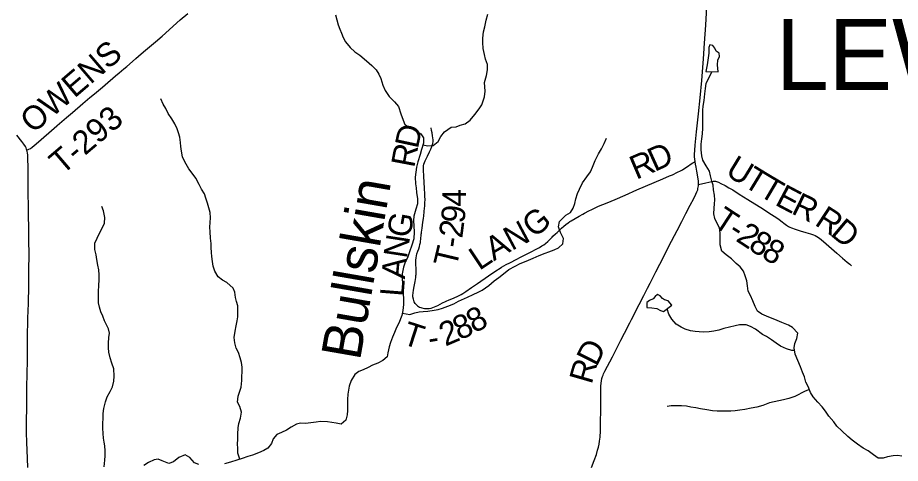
# Model space of a CAD drawing. Extents: x 1451455 to 1749751, y 218250 to 574981.
# Drawn here: x 1541114 to 1552286, y 303841 to 309481 of the extents above; entities that cross this region are included whole.
import ezdxf

# ---------------------------------------------------------------- set-up
doc = ezdxf.new("R2010")
doc.units = 0
for name, color, linetype in [('GM_X_County_Road', 7, 'Continuous'), ('GM_X_County_Road_Text', 7, 'Continuous'), ('GM_X_Minor_Lake', 7, 'Continuous'), ('GM_X_Minor_River', 7, 'Continuous'), ('GM_X_Minor_River_Text', 7, 'Continuous'), ('GM_X_State_Route', 7, 'Continuous'), ('GM_X_Township_Road', 7, 'Continuous'), ('GM_X_Township_Road_Text', 7, 'Continuous'), ('GM_X_Township_Text', 7, 'Continuous')]:
    doc.layers.add(name, color=color, linetype=linetype)

msp = doc.modelspace()

# ---------------------------------------------------------------- linework, layer by layer
at = {"layer": 'GM_X_County_Road'}
for points in [[(1549689, 307660), (1549683, 307692), (1549682, 307718), (1549682, 307751), (1549684, 307803), (1549689, 307868), (1549708, 308038), (1549733, 308266), (1549753, 308468), (1549772, 308684), (1549794, 308962), (1549806, 309158), (1549823, 309387), (1549839, 309620), (1549853, 309826), (1549873, 310124), (1549885, 310300), (1549894, 310441), (1549905, 310598), (1549922, 310857), (1549929, 310962), (1549939, 311102), (1549951, 311257)], [(1549731, 307372), (1549732, 307394), (1549731, 307412), (1549724, 307466), (1549712, 307540), (1549703, 307588), (1549695, 307627), (1549689, 307660)], [(1548377, 303787), (1548412, 303879), (1548439, 303953), (1548455, 304006), (1548466, 304047), (1548473, 304082), (1548480, 304120), (1548485, 304172), (1548490, 304251), (1548492, 304339), (1548494, 304539), (1548494, 304677), (1548496, 304762), (1548497, 304818), (1548499, 304855), (1548503, 304884), (1548509, 304913), (1548518, 304942), (1548523, 304959), (1548530, 304973), (1548546, 305009), (1548641, 305189), (1548689, 305283), (1548750, 305402), (1548793, 305487), (1548861, 305618), (1548884, 305662), (1548981, 305851), (1549039, 305966), (1549087, 306059), (1549118, 306120), (1549191, 306264), (1549292, 306459), (1549357, 306588), (1549463, 306788), (1549520, 306902), (1549573, 307005), (1549627, 307109), (1549672, 307193), (1549698, 307246), (1549712, 307279), (1549721, 307304), (1549725, 307320), (1549728, 307336), (1549730, 307353), (1549731, 307372)]]:
    msp.add_lwpolyline(points, dxfattribs=at)
at = {"layer": 'GM_X_Minor_Lake'}
for points in [[(1549979, 308795), (1549971, 308885), (1549976, 308945), (1549999, 308989), (1549993, 309031), (1549956, 309059), (1549940, 309096), (1549911, 309130), (1549877, 309137), (1549863, 309103), (1549863, 309033), (1549841, 308885), (1549826, 308799)], [(1549826, 308799), (1549979, 308795)], [(1549395, 305842), (1549348, 305899), (1549302, 305911), (1549276, 305928), (1549247, 305960), (1549213, 305979), (1549183, 305951), (1549156, 305924), (1549110, 305902), (1549076, 305877), (1549079, 305815), (1549139, 305810), (1549204, 305799), (1549250, 305776), (1549290, 305761)], [(1549290, 305761), (1549395, 305842)]]:
    msp.add_lwpolyline(points, dxfattribs=at)
at = {"layer": 'GM_X_Minor_River'}
for points in [[(1545139, 309519), (1545156, 309454), (1545173, 309392), (1545194, 309337), (1545211, 309283), (1545234, 309231), (1545265, 309176), (1545324, 309105), (1545383, 309050), (1545446, 309005), (1545531, 308936), (1545596, 308877), (1545651, 308820), (1545684, 308767), (1545709, 308711), (1545738, 308628), (1545767, 308560), (1545817, 308485), (1545882, 308418), (1545933, 308355), (1545966, 308264), (1545992, 308182), (1546013, 308129), (1546081, 308088), (1546146, 308055), (1546217, 308012), (1546250, 307961), (1546249, 307891), (1546226, 307813), (1546207, 307748), (1546181, 307656), (1546164, 307590), (1546153, 307528), (1546146, 307464), (1546151, 307378), (1546158, 307328), (1546163, 307270), (1546176, 307187), (1546175, 307127), (1546154, 307056), (1546128, 306968), (1546125, 306916), (1546128, 306842), (1546131, 306771), (1546127, 306683), (1546104, 306604), (1546075, 306516), (1546047, 306444), (1546021, 306387), (1545998, 306323), (1545982, 306241)], [(1546244, 307872), (1546305, 307858), (1546373, 307863), (1546435, 307912), (1546471, 307976), (1546517, 308037), (1546602, 308094), (1546664, 308101), (1546717, 308122), (1546777, 308137), (1546840, 308186), (1546901, 308256), (1546954, 308327), (1546989, 308378), (1547022, 308480), (1547032, 308552), (1547026, 308604), (1547025, 308662), (1547049, 308750), (1547062, 308822), (1547059, 308890), (1547036, 308956), (1547021, 309015), (1547007, 309091), (1547004, 309167), (1547003, 309223), (1547010, 309301), (1547027, 309367), (1547046, 309449), (1547066, 309527)], [(1552303, 303933), (1552249, 303940), (1552197, 303937), (1552125, 303922), (1552067, 303907), (1552007, 303906), (1551945, 303949), (1551880, 304000), (1551817, 304035), (1551744, 304082), (1551677, 304135), (1551620, 304182), (1551547, 304251), (1551482, 304312), (1551443, 304367), (1551382, 304438), (1551337, 304500), (1551296, 304555), (1551241, 304616), (1551184, 304681), (1551151, 304738), (1551120, 304812), (1551091, 304869), (1551071, 304935), (1551048, 304995), (1551023, 305064), (1550953, 305221), (1550943, 305303), (1550952, 305357), (1550977, 305419), (1550988, 305487), (1550921, 305562), (1550870, 305591), (1550786, 305622), (1550727, 305649), (1550675, 305670), (1550621, 305693), (1550534, 305728), (1550479, 305765), (1550448, 305828), (1550421, 305896), (1550388, 305967), (1550361, 306019), (1550350, 306087), (1550345, 306150), (1550324, 306214), (1550301, 306272), (1550260, 306327), (1550209, 306372), (1550150, 306431), (1550083, 306480), (1550026, 306525), (1550007, 306607), (1550004, 306680), (1550006, 306760), (1549997, 306820), (1549962, 306884), (1549939, 306939), (1549924, 306997), (1549929, 307071), (1549936, 307127), (1549939, 307177), (1549932, 307233), (1549923, 307304), (1549916, 307360), (1549901, 307412), (1549884, 307478), (1549869, 307539), (1549828, 307607), (1549785, 307676), (1549772, 307734), (1549767, 307809), (1549766, 307881), (1549775, 307947), (1549783, 308013), (1549788, 308081), (1549787, 308163), (1549788, 308225), (1549787, 308309), (1549792, 308361), (1549802, 308433), (1549811, 308519), (1549818, 308585), (1549829, 308647), (1549901, 308797)], [(1543925, 303893), (1543900, 303969), (1543899, 304027), (1543898, 304087), (1543901, 304143), (1543900, 304209), (1543905, 304289), (1543912, 304345), (1543935, 304411), (1543947, 304487), (1543928, 304559), (1543897, 304614), (1543904, 304690), (1543923, 304743), (1543944, 304807), (1543951, 304891), (1543952, 304943), (1543955, 304997), (1543954, 305059), (1543947, 305119), (1543930, 305178), (1543909, 305242), (1543878, 305297), (1543863, 305365), (1543856, 305435), (1543868, 305515), (1543879, 305583), (1543892, 305643), (1543899, 305697), (1543900, 305759), (1543899, 305835), (1543886, 305889), (1543873, 305941), (1543862, 306006), (1543843, 306060), (1543760, 306131), (1543705, 306160), (1543653, 306203), (1543611, 306274), (1543590, 306338), (1543581, 306394), (1543572, 306457), (1543567, 306511), (1543564, 306573), (1543562, 306625), (1543554, 306691), (1543549, 306773), (1543546, 306828), (1543551, 306890), (1543556, 306948), (1543549, 307014), (1543532, 307076), (1543519, 307132), (1543498, 307195), (1543479, 307251), (1543442, 307312), (1543411, 307370), (1543370, 307451), (1543325, 307514), (1543282, 307569), (1543232, 307655), (1543201, 307722), (1543188, 307790), (1543181, 307849), (1543176, 307901), (1543167, 307971), (1543150, 308025), (1543133, 308076), (1543102, 308136), (1543067, 308199), (1543020, 308270), (1542989, 308332), (1542958, 308387), (1542925, 308453)], [(1545984, 305742), (1546078, 305723), (1546140, 305744), (1546194, 305757), (1546246, 305762), (1546304, 305766), (1546384, 305778), (1546436, 305788), (1546491, 305805), (1546557, 305830), (1546633, 305861), (1546696, 305894), (1546809, 305944), (1546881, 305979), (1546942, 306006), (1546992, 306033), (1547077, 306092), (1547146, 306151), (1547204, 306192), (1547263, 306239), (1547332, 306294), (1547411, 306335), (1547473, 306370), (1547552, 306399), (1547638, 306436), (1547713, 306471), (1547789, 306502), (1547839, 306519), (1547906, 306544), (1547958, 306569), (1548015, 306618), (1548022, 306686), (1547985, 306761), (1547958, 306833), (1547972, 306901), (1548051, 306980), (1548113, 307017), (1548146, 307069), (1548167, 307130), (1548180, 307188), (1548201, 307258), (1548224, 307312), (1548263, 307391), (1548317, 307467), (1548366, 307532), (1548389, 307588), (1548424, 307673), (1548465, 307759), (1548502, 307822), (1548539, 307890), (1548569, 307955)], [(1542209, 303799), (1542216, 303883), (1542221, 303937), (1542222, 304001), (1542217, 304061), (1542210, 304111), (1542201, 304161), (1542196, 304219), (1542191, 304288), (1542192, 304350), (1542195, 304408), (1542196, 304470), (1542207, 304536), (1542228, 304621), (1542249, 304683), (1542284, 304749), (1542313, 304808), (1542330, 304882), (1542337, 304946), (1542333, 305036), (1542308, 305111), (1542285, 305175), (1542269, 305249), (1542265, 305304), (1542266, 305362), (1542270, 305432), (1542277, 305490), (1542263, 305544), (1542240, 305594), (1542213, 305645), (1542194, 305705), (1542167, 305760), (1542150, 305816), (1542139, 305872), (1542136, 305950), (1542138, 306022), (1542141, 306088), (1542146, 306166), (1542145, 306228), (1542140, 306289), (1542131, 306349), (1542118, 306421), (1542109, 306479), (1542090, 306548), (1542092, 306626), (1542119, 306689), (1542156, 306763), (1542185, 306817), (1542214, 306882), (1542217, 306954), (1542200, 307035), (1542181, 307091)], [(1545982, 306241), (1545981, 306177), (1545984, 306117), (1545989, 306057), (1545994, 305987), (1545997, 305921), (1545996, 305852), (1545990, 305776), (1545977, 305711), (1545938, 305617), (1545911, 305561), (1545884, 305496), (1545859, 305438), (1545834, 305372), (1545815, 305317), (1545798, 305241), (1545789, 305189), (1545736, 305142), (1545674, 305111), (1545605, 305082), (1545549, 305054), (1545486, 305025), (1545432, 305002), (1545381, 304965), (1545336, 304888), (1545311, 304816), (1545295, 304716), (1545290, 304650), (1545291, 304586), (1545290, 304512), (1545283, 304456), (1545270, 304388), (1545207, 304337), (1545145, 304348), (1545090, 304359), (1545036, 304366), (1544946, 304369), (1544894, 304364), (1544826, 304353), (1544758, 304344), (1544696, 304349), (1544642, 304336), (1544577, 304297), (1544516, 304260), (1544452, 304231), (1544396, 304205), (1544347, 304150), (1544326, 304094), (1544279, 304033), (1544228, 304004), (1544164, 303975), (1544088, 303946), (1544029, 303927), (1543957, 303904), (1543887, 303881), (1543808, 303858), (1543732, 303835)], [(1550947, 305270), (1550912, 305268), (1550847, 305291), (1550771, 305322), (1550714, 305361), (1550657, 305404), (1550593, 305445), (1550540, 305472), (1550455, 305539), (1550390, 305574), (1550334, 305593), (1550250, 305592), (1550196, 305583), (1550124, 305566), (1550054, 305547), (1549987, 305526), (1549927, 305513), (1549865, 305506), (1549795, 305503), (1549741, 305504), (1549689, 305509), (1549631, 305520), (1549562, 305541), (1549510, 305566), (1549447, 305603), (1549394, 305666), (1549357, 305728), (1549337, 305798)], [(1551136, 304775), (1551082, 304753), (1550949, 304689), (1550876, 304660), (1550808, 304647), (1550748, 304634), (1550688, 304619), (1550631, 304605), (1550547, 304575), (1550471, 304554), (1550398, 304539), (1550316, 304524), (1550254, 304515), (1550194, 304506), (1550142, 304501), (1550056, 304500), (1549968, 304502), (1549908, 304507), (1549837, 304518), (1549755, 304533), (1549699, 304542), (1549633, 304551), (1549578, 304564), (1549518, 304567), (1549454, 304570), (1549386, 304569), (1549336, 304561)], [(1543406, 303828), (1543354, 303849), (1543292, 303914), (1543234, 303949), (1543154, 303916), (1543085, 303861), (1543027, 303840), (1542945, 303872), (1542892, 303892), (1542840, 303887), (1542769, 303850), (1542710, 303813)]]:
    msp.add_lwpolyline(points, dxfattribs=at)
at = {"layer": 'GM_X_State_Route'}
msp.add_lwpolyline([(1541244, 303790), (1541240, 303904), (1541231, 304108), (1541228, 304226), (1541227, 304301), (1541227, 304403), (1541229, 304517), (1541229, 304613), (1541232, 304849), (1541233, 304931), (1541237, 305183), (1541241, 305406), (1541241, 305498), (1541244, 305606), (1541245, 305678), (1541250, 305862), (1541256, 306088), (1541256, 306246), (1541258, 306521), (1541256, 306626), (1541254, 306830), (1541253, 306971), (1541251, 307102), (1541248, 307253), (1541247, 307299), (1541246, 307450), (1541246, 307584), (1541245, 307699), (1541243, 307742), (1541239, 307772), (1541236, 307787), (1541232, 307803), (1541228, 307816), (1541221, 307832), (1541212, 307850), (1541192, 307881), (1541166, 307915), (1541102, 307994)], dxfattribs=at)
at = {"layer": 'GM_X_Township_Road'}
for points in [[(1542028, 308469), (1542045, 308483), (1542113, 308540), (1542188, 308603), (1542223, 308633), (1542353, 308743), (1542401, 308783), (1542458, 308832), (1542496, 308863), (1542567, 308926), (1542612, 308964), (1542679, 309022), (1542734, 309069), (1542858, 309176), (1542942, 309249), (1543173, 309453), (1543269, 309534)], [(1541610, 308112), (1541613, 308115), (1541733, 308217), (1541810, 308283), (1541939, 308395), (1542028, 308469)], [(1541232, 307803), (1541256, 307815), (1541277, 307827), (1541298, 307842), (1541348, 307884), (1541509, 308025), (1541610, 308112)], [(1546170, 305839), (1546158, 305851), (1546147, 305863), (1546134, 305883), (1546127, 305903), (1546123, 305919), (1546117, 305948), (1546117, 305956), (1546117, 305965), (1546121, 306001), (1546126, 306033), (1546134, 306078), (1546145, 306143), (1546153, 306194), (1546156, 306220), (1546157, 306233), (1546157, 306251), (1546157, 306296), (1546156, 306371), (1546156, 306414), (1546158, 306440), (1546162, 306466), (1546168, 306492), (1546180, 306526), (1546191, 306557), (1546199, 306585), (1546205, 306610), (1546211, 306636), (1546214, 306656), (1546217, 306673), (1546218, 306688), (1546221, 306727), (1546221, 306733), (1546223, 306745), (1546224, 306751), (1546226, 306767), (1546233, 306818), (1546243, 306892), (1546250, 306941), (1546254, 306974), (1546256, 306990), (1546258, 307006), (1546261, 307035), (1546264, 307064), (1546267, 307103), (1546268, 307112), (1546268, 307128), (1546270, 307190), (1546269, 307209), (1546269, 307222), (1546268, 307248), (1546265, 307324), (1546255, 307471), (1546250, 307556), (1546250, 307583), (1546252, 307605), (1546257, 307628), (1546262, 307647), (1546271, 307668), (1546284, 307695), (1546296, 307718), (1546302, 307729), (1546326, 307783), (1546330, 307792), (1546342, 307819), (1546356, 307852), (1546367, 307887), (1546373, 307913), (1546372, 307937), (1546369, 307959), (1546366, 307986), (1546360, 308025), (1546353, 308053), (1546348, 308087)], [(1546170, 305839), (1546173, 305836), (1546187, 305827), (1546202, 305819), (1546216, 305813), (1546231, 305808), (1546246, 305805), (1546264, 305802), (1546286, 305800), (1546307, 305800), (1546324, 305801), (1546346, 305805), (1546368, 305813), (1546392, 305822), (1546434, 305840), (1546492, 305871), (1546530, 305889), (1546548, 305897), (1546569, 305906), (1546638, 305936), (1546686, 305958), (1546727, 305979), (1546750, 305992), (1546786, 306015), (1546858, 306065), (1546936, 306119), (1547072, 306212), (1547167, 306277), (1547222, 306312), (1547239, 306322), (1547299, 306356), (1547345, 306380), (1547432, 306426), (1547478, 306450), (1547539, 306481), (1547578, 306500), (1547621, 306522), (1547668, 306546), (1547720, 306574), (1547750, 306593), (1547772, 306608), (1547796, 306625), (1547823, 306648), (1547847, 306671), (1547878, 306704), (1547889, 306715), (1547922, 306747), (1547941, 306764), (1547998, 306818), (1548026, 306841), (1548051, 306862), (1548080, 306883), (1548104, 306900), (1548121, 306911), (1548171, 306941), (1548220, 306969), (1548268, 306995), (1548288, 307006), (1548342, 307035), (1548380, 307053), (1548397, 307061), (1548414, 307070), (1548467, 307094), (1548575, 307140), (1548675, 307182), (1548802, 307236), (1548952, 307301), (1549060, 307348), (1549280, 307443), (1549365, 307479), (1549401, 307494), (1549467, 307524), (1549502, 307541), (1549528, 307555), (1549547, 307567), (1549580, 307589), (1549650, 307638), (1549667, 307648), (1549689, 307660)], [(1549731, 307372), (1549824, 307389), (1549862, 307399), (1549900, 307409), (1549916, 307412), (1549926, 307413), (1549937, 307412), (1549945, 307411), (1549961, 307407), (1549983, 307399), (1550015, 307383), (1550067, 307356), (1550116, 307329), (1550164, 307301), (1550248, 307249), (1550355, 307180), (1550444, 307124), (1550519, 307077), (1550655, 306991), (1550723, 306946), (1550753, 306925), (1550792, 306896), (1550810, 306882), (1550844, 306857), (1550869, 306840), (1550889, 306829), (1550910, 306820), (1550953, 306805), (1551019, 306784), (1551088, 306763), (1551151, 306745), (1551188, 306732), (1551210, 306724), (1551230, 306713), (1551249, 306701), (1551282, 306674), (1551348, 306619), (1551415, 306562), (1551484, 306502), (1551556, 306439), (1551615, 306387), (1551647, 306360), (1551670, 306342)]]:
    msp.add_lwpolyline(points, dxfattribs=at)

# ---------------------------------------------------------------- texts
at = {"layer": 'GM_X_County_Road_Text'}
for s, rotation, p in [('D', 63.2175, (1548441, 305055)), ('R', 73.9182, (1548378, 304832))]:
    msp.add_text(s, height=300, rotation=rotation, dxfattribs=at).set_placement(p)
at = {"layer": 'GM_X_Minor_River_Text'}
msp.add_text('Bullskin', height=500, rotation=80.1137, dxfattribs=at).set_placement((1545446, 305131))
at = {"layer": 'GM_X_Township_Road_Text'}
for s, rotation, p in [('OWENS', 40.539, (1541308, 308006)), ('T-293', 40.5117, (1541677, 307483)), ('D', 77.9503, (1546179, 307813)), ('R', 79.2507, (1546133, 307573)), ('R', 23.1297, (1548943, 307428)), ('D', 24.4069, (1549176, 307527)), ('U', 328.5949, (1550058, 307497)), ('T', 328.6043, (1550284, 307359)), ('T', 329.4392, (1550479, 307240)), ('E', 332.1897, (1550686, 307118)), ('4', 89.7698, (1546789, 307090)), ('R', 333.9979, (1550894, 307009)), ('9', 83.4601, (1546766, 306870)), ('G', 38.5734, (1547650, 306684)), ('T', 326.7396, (1549901, 306854)), ('R', 326.7987, (1551189, 306865)), ('G', 79.7975, (1546080, 306684)), ('2', 82.6379, (1546741, 306682)), ('N', 28.0257, (1547367, 306527)), ('D', 319.8677, (1551388, 306736)), ('-', 326.7443, (1550089, 306731)), ('2', 326.7615, (1550192, 306663)), ('N', 81.188, (1546039, 306425)), ('-', 82.0421, (1546724, 306557)), ('A', 29.9507, (1547140, 306396)), ('8', 326.8378, (1550347, 306562)), ('8', 329.1637, (1550513, 306453)), ('T', 76.6279, (1546666, 306308)), ('L', 33.5415, (1546957, 306275)), ('A', 84.6172, (1546015, 306167)), ('L', 85.4739, (1545998, 305944)), ('8', 28.8205, (1546896, 305482)), ('8', 24.766, (1546707, 305394)), ('T', 342.0895, (1545965, 305357)), ('2', 23.0322, (1546528, 305318)), ('-', 9.2354, (1546331, 305276))]:
    msp.add_text(s, height=300, rotation=rotation, dxfattribs=at).set_placement(p)
at = {"layer": 'GM_X_Township_Text'}
msp.add_text('LEWIS', height=900, rotation=0, dxfattribs=at).set_placement((1550710, 308566))

doc.saveas('drawing.dxf')
